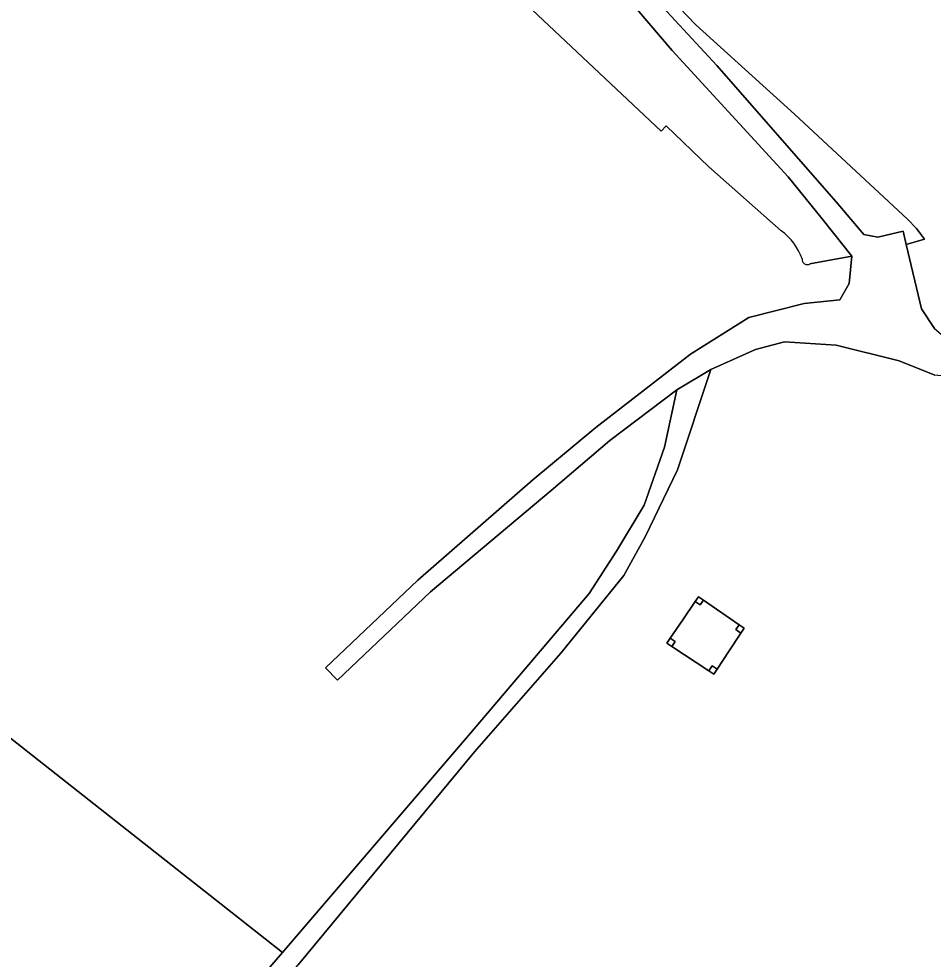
# Model space of a CAD drawing. Extents: x 160203 to 161530, y 379528 to 381797.
# Drawn here: x 160779.2 to 160901.9, y 379790.9 to 379917 of the extents above; entities that cross this region are included whole.
import ezdxf

# ---------------------------------------------------------------- set-up
doc = ezdxf.new("R2010")
doc.units = 0
for name, color, linetype in [('IMGEO_Grasland_overig', 7, 'Continuous'), ('IMGEO_Hoogspanningsmast', 7, 'Continuous'), ('IMGEO_Loofbos', 7, 'Continuous'), ('IMGEO_Rijbaan_lokaal_halfverhard', 7, 'Continuous'), ('IMGEO_Rijbaan_lokaal_onverhard', 7, 'Continuous')]:
    doc.layers.add(name, color=color, linetype=linetype)

msp = doc.modelspace()

# ---------------------------------------------------------------- linework, layer by layer
at = {"layer": 'IMGEO_Grasland_overig'}
for points in [[(160881.5, 379888.57), (160871.79, 379897.16), (160866.09, 379902.63), (160865.4, 379901.94), (160830.77, 379934.57), (160836.88, 379942.37), (160839.37, 379945.54), (160785.84, 379998.02), (160784.05, 379999.87), (160780.95, 379996.79), (160761.01, 379976.98), (160659.2, 380084.56)], [(160796.26, 379769.76), (160808.14, 379784.24), (160814.61, 379791.79), (160576.07, 379979.7), (160426.4, 379839.14), (160425.52, 379838.65), (160425.54, 379838.62), (160425.7, 379838.36), (160435.98, 379819.4)], [(160576.07, 379979.7), (160814.61, 379791.79), (160839.81, 379821.17), (160855.76, 379839.92), (160859.41, 379845.61), (160863.11, 379851.77), (160865.86, 379859.54), (160867.52, 379867.22), (160858.5, 379860.46), (160850.63, 379853.73), (160834.48, 379840.15), (160821.98, 379828.28), (160820.39, 379829.95), (160832.78, 379841.71), (160848.2, 379855.17), (160856.63, 379862.18), (160869.33, 379872.02), (160877.15, 379876.92), (160884.59, 379878.83), (160889.38, 379879.32), (160890.61, 379881.51), (160891, 379885.15), (160885.37, 379884.14)], [(160836.88, 379942.37), (160830.77, 379934.57), (160865.4, 379901.94), (160866.09, 379902.63), (160871.79, 379897.16), (160881.5, 379888.57)], [(160885.37, 379884.14), (160891, 379885.15), (160887.02, 379890.18), (160882.46, 379895.8), (160866.88, 379912.73), (160848.39, 379934.49), (160841.74, 379941.77), (160836.88, 379942.37)], [(160939.89, 379764.64), (160934.91, 379791.64), (160921.7, 379863.36), (160919.54, 379875.8), (160913.86, 379873.11), (160909.88, 379870.5), (160905.47, 379868.83), (160902.11, 379869.22), (160897.35, 379871.13), (160888.88, 379873.23), (160881.96, 379873.68), (160878.06, 379872.66), (160872.07, 379869.97), (160867.61, 379856.51), (160863.25, 379847.51), (160860.4, 379842.34), (160851.93, 379831.92), (160840.36, 379818.7), (160816.73, 379790.12)]]:
    msp.add_lwpolyline(points, dxfattribs=at)
for points in [[(160883.29, 379904.19), (160870.04, 379916.17), (160867.78, 379918.57), (160863.11, 379922.97), (160860.04, 379924.65), (160872.87, 379910.72), (160888.87, 379892.45), (160892.6, 379888.06), (160894.48, 379887.71), (160897.86, 379888.51), (160898.28, 379886.71), (160900.75, 379887.46), (160899.68, 379888.86), (160898.44, 379890.13)], [(160874.53, 379832.22), (160872.92, 379829.78), (160872.47, 379829.12), (160871.8, 379829.56), (160866.85, 379832.82), (160866.18, 379833.26), (160866.63, 379833.92), (160868.32, 379836.4), (160869.98, 379838.83), (160870.43, 379839.49), (160871.09, 379839.04), (160875.89, 379835.73), (160876.55, 379835.28), (160876.11, 379834.61)], [(160876.11, 379834.61), (160875.44, 379835.07), (160875.89, 379835.73), (160871.09, 379839.04), (160870.64, 379838.38), (160869.98, 379838.83), (160868.32, 379836.4), (160866.63, 379833.92), (160867.29, 379833.47), (160866.85, 379832.82), (160871.8, 379829.56), (160872.25, 379830.23), (160872.92, 379829.78), (160874.53, 379832.22)]]:
    msp.add_lwpolyline(points, close=True, dxfattribs=at)
for centre, radius, start, end in [((160877, 379882.31), 7.71, 18.7754, 54.2867), ((160877, 379882.31), 7.71, 18.7754, 54.2867), ((160885, 379884.74), 0.704, 175.4213, 301.8536), ((160885, 379884.74), 0.704, 175.4213, 301.8536)]:
    msp.add_arc(centre, radius, start, end, dxfattribs=at)
at = {"layer": 'IMGEO_Hoogspanningsmast'}
for points in [[(160871.09, 379839.04), (160870.43, 379839.49), (160869.98, 379838.83), (160870.64, 379838.38)], [(160876.55, 379835.28), (160875.89, 379835.73), (160875.44, 379835.07), (160876.11, 379834.61)], [(160866.63, 379833.92), (160866.18, 379833.26), (160866.85, 379832.82), (160867.29, 379833.47)], [(160872.92, 379829.78), (160872.25, 379830.23), (160871.8, 379829.56), (160872.47, 379829.12)]]:
    msp.add_lwpolyline(points, close=True, dxfattribs=at)
at = {"layer": 'IMGEO_Loofbos'}
msp.add_lwpolyline([(160864.97, 379923.05), (160868.71, 379919.72), (160867.78, 379918.57), (160870.04, 379916.17), (160883.29, 379904.19), (160898.44, 379890.13), (160899.68, 379888.86), (160900.75, 379887.46), (160898.28, 379886.71), (160900.31, 379878.09), (160902.06, 379875.44), (160903.26, 379874.41), (160905.36, 379874.45), (160908.41, 379875.39), (160918.74, 379879.82)], dxfattribs=at)
at = {"layer": 'IMGEO_Rijbaan_lokaal_halfverhard'}
for points in [[(160848.39, 379934.49), (160866.88, 379912.73), (160882.46, 379895.8), (160887.02, 379890.18), (160891, 379885.15), (160890.61, 379881.51), (160889.38, 379879.32), (160884.59, 379878.83), (160877.15, 379876.92), (160869.33, 379872.02), (160856.63, 379862.18), (160848.2, 379855.17), (160832.78, 379841.71), (160820.39, 379829.95), (160821.98, 379828.28), (160834.48, 379840.15), (160850.63, 379853.73), (160858.5, 379860.46), (160867.52, 379867.22), (160872.07, 379869.97), (160878.06, 379872.66), (160881.96, 379873.68), (160888.88, 379873.23), (160897.35, 379871.13), (160902.11, 379869.22)], [(160902.06, 379875.44), (160900.31, 379878.09), (160898.28, 379886.71), (160897.86, 379888.51), (160894.48, 379887.71), (160892.6, 379888.06), (160888.87, 379892.45), (160872.87, 379910.72), (160860.04, 379924.65)]]:
    msp.add_lwpolyline(points, dxfattribs=at)
at = {"layer": 'IMGEO_Rijbaan_lokaal_onverhard'}
msp.add_lwpolyline([(160761.44, 379726.07), (160816.73, 379790.12), (160840.36, 379818.7), (160851.93, 379831.92), (160860.4, 379842.34), (160863.25, 379847.51), (160867.61, 379856.51), (160872.07, 379869.97), (160867.52, 379867.22), (160865.86, 379859.54), (160863.11, 379851.77), (160859.41, 379845.61), (160855.76, 379839.92), (160839.81, 379821.17), (160814.61, 379791.79), (160808.14, 379784.24), (160796.26, 379769.76), (160745.79, 379713.4)], dxfattribs=at)

doc.saveas('drawing.dxf')
